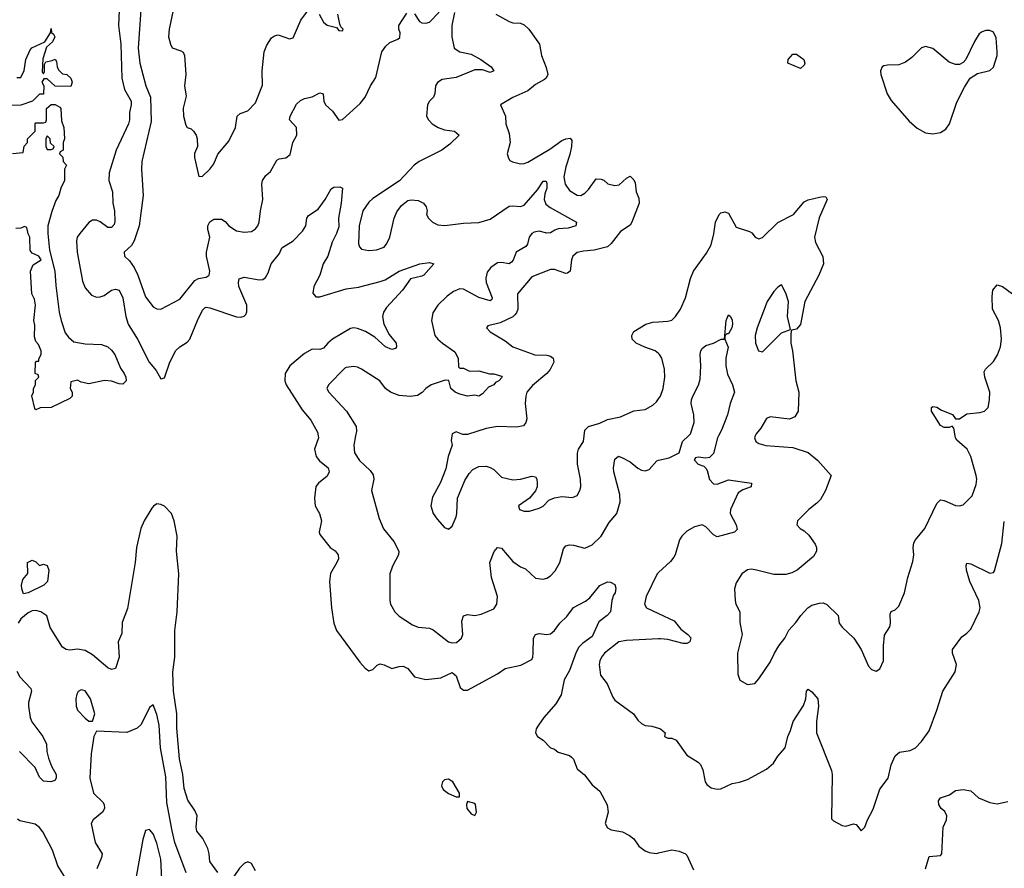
# Model space of a CAD drawing. Header units: inches. Extents: x 1834610 to 2027685, y 642842 to 774116.
# Tile 628 of 632: x 2016624 to 2021827, y 757713 to 762200. Entities that reach past the tile are written whole.
import ezdxf

# ---------------------------------------------------------------- set-up
doc = ezdxf.new("R2010")
doc.units = ezdxf.units.IN
doc.header["$MEASUREMENT"] = 0
for name, color, linetype in [('C0715', 7, 'Continuous'), ('C0716', 7, 'Continuous'), ('C0725', 7, 'Continuous'), ('C0726', 7, 'Continuous')]:
    doc.layers.add(name, color=color, linetype=linetype)

msp = doc.modelspace()

# ---------------------------------------------------------------- linework, layer by layer
at = {"layer": 'C0715', "color": 5}
for points, elevation in [([(2018201.8, 760000), (2018203.6, 759990), (2018182, 759930), (2018190.2, 759890.2), (2018208.1, 759868.1), (2018254.3, 759830), (2018260.3, 759810), (2018250, 759786.6), (2018204.2, 759750), (2018190, 759731.6), (2018182.2, 759670), (2018186.3, 759630), (2018208.5, 759588.5), (2018218.5, 759550), (2018206.5, 759490), (2018210, 759477.3), (2018265.3, 759410), (2018291.1, 759391.1), (2018307, 759370), (2018308.8, 759350), (2018301.1, 759330), (2018267.2, 759272.8), (2018262, 759230), (2018271.4, 759090), (2018284.4, 759010), (2018298.4, 758970), (2018422.5, 758802.5), (2018450, 758770.8), (2018470, 758757.3), (2018490, 758764), (2018512.8, 758787.2), (2018530, 758793.7), (2018550, 758788.9), (2018590, 758769.1), (2018630, 758780.7), (2018650, 758781.2), (2018674.9, 758770), (2018710, 758726.4), (2018770, 758711.6), (2018850, 758720.3), (2018910, 758748.4), (2018931.2, 758731.1), (2018952.7, 758670), (2018970, 758655.8), (2018990, 758655.6), (2019150, 758742.2), (2019190, 758769.2), (2019272.7, 758787.3), (2019330, 758818), (2019336.4, 758830), (2019338.5, 758850), (2019338.7, 758930), (2019349.2, 758950), (2019370, 758954), (2019410, 758948.8), (2019430, 758953.7), (2019450, 758970.3), (2019478, 759010), (2019515.2, 759044.8), (2019550, 759092.8), (2019614.1, 759125.9), (2019637.3, 759142.7), (2019690, 759207.7), (2019730, 759227.3), (2019746, 759226), (2019770, 759214), (2019774, 759194), (2019770.4, 759170.4), (2019761.8, 759158.2), (2019753.4, 759130), (2019746.4, 759070), (2019728.7, 759050), (2019684.2, 759015.8), (2019650, 758938.4), (2019597.5, 758902.5), (2019578.1, 758881.9), (2019564.2, 758855.8), (2019530, 758759.8), (2019501.6, 758710), (2019486, 758630), (2019456.9, 758583.1), (2019393.4, 758510), (2019365.5, 758470), (2019354, 758450), (2019350.8, 758430), (2019361, 758410), (2019391.3, 758390), (2019430, 758351), (2019450, 758344), (2019470, 758326.8), (2019530, 758310.5), (2019541.1, 758301.1), (2019550.3, 758290.3), (2019570, 758238.8), (2019608.1, 758208.1), (2019650, 758154.8), (2019690, 758121), (2019728.1, 758048.1), (2019734, 758010), (2019717.6, 757950), (2019730, 757926.7), (2019750, 757916.5), (2019810, 757905.7), (2019846.7, 757886.7), (2019869, 757869), (2019896.4, 757830), (2019930, 757805.7), (2019950, 757797), (2019990, 757792.2), (2020000, 757794.5)], 240), ([(2018399.7, 760000), (2018390.1, 759950), (2018394.1, 759910), (2018419.3, 759870), (2018476.9, 759816.9), (2018492.8, 759792.8), (2018495.3, 759770), (2018483.5, 759710), (2018523.4, 759563.4), (2018547.6, 759507.6), (2018601.6, 759441.6), (2018627.1, 759390), (2018625.8, 759370), (2018594.4, 759310), (2018581.1, 759270), (2018579.6, 759130), (2018584.6, 759110), (2018607, 759070), (2018630, 759046.4), (2018700.2, 759000.2), (2018730, 758988.8), (2018790, 758982.3), (2018810, 758974.4), (2018890, 758911), (2018910, 758904.8), (2018932.1, 758907.9), (2018959.6, 758930), (2018966.8, 758950), (2018960.7, 759019.3), (2018970, 759048.5), (2018990, 759054.3), (2019030, 759050.3), (2019063.3, 759056.7), (2019130, 759084.9), (2019146, 759110), (2019149.7, 759150), (2019118.3, 759250), (2019108.4, 759330), (2019130.9, 759389.1), (2019149.6, 759410), (2019170, 759406.4), (2019230, 759334.9), (2019270, 759308), (2019296.3, 759296.3), (2019350, 759247), (2019390, 759242.6), (2019410, 759247.4), (2019430, 759259.5), (2019454.8, 759285.2), (2019479.3, 759330), (2019497.6, 759402.4), (2019510, 759418.7), (2019530, 759423.1), (2019550, 759421.5), (2019610, 759406.3), (2019650, 759423.6), (2019697.7, 759470), (2019738.4, 759541.6), (2019779.2, 759590), (2019796.8, 759650), (2019796.5, 759690), (2019764.1, 759810), (2019762.2, 759830), (2019770, 759876.3), (2019788.6, 759891.4), (2019810, 759884.2), (2019850, 759862.2), (2019890, 759829.3), (2019910, 759818.2), (2019930, 759814), (2019950, 759822), (2019991.6, 759868.4), (2020000, 759870.4)], 260), ([(2018908.7, 760000), (2018904.2, 759975.8), (2018908.8, 759950), (2018887.9, 759890), (2018875.4, 759824.6), (2018847.2, 759752.8), (2018804.9, 759675.1), (2018797.4, 759630), (2018809, 759590), (2018830, 759559.1), (2018870, 759516), (2018890, 759506.8), (2018910, 759522.8), (2018930, 759571), (2018935.1, 759590), (2018938.5, 759670), (2018975.8, 759764.2), (2018999.2, 759800.8), (2019018.5, 759821.5), (2019050, 759838.4), (2019090, 759838.9), (2019110, 759832.9), (2019130, 759821.3), (2019170, 759781.6), (2019230, 759768), (2019270, 759770.5), (2019330, 759787.3), (2019350, 759782.8), (2019357.1, 759770), (2019359.5, 759750), (2019358, 759730), (2019350, 759709.4), (2019318.4, 759670), (2019260.4, 759630), (2019265.3, 759610), (2019290, 759600.7), (2019317.8, 759602.2), (2019370, 759616.5), (2019390, 759628.5), (2019421.2, 759658.8), (2019450, 759672.3), (2019490, 759679.1), (2019546.2, 759673.8), (2019570, 759683.8), (2019585.1, 759710), (2019589.7, 759730.3), (2019587.6, 759770), (2019572.2, 759850), (2019572.7, 759907.3), (2019578, 759930), (2019603.1, 759970), (2019606.9, 760000)], 280), ([(2017671.2, 757691.2), (2017628.6, 757750), (2017625.6, 757790), (2017618.1, 757818.1), (2017591.4, 757871.4), (2017561.3, 757910), (2017557, 757930), (2017562.3, 757990), (2017550, 758018.3), (2017513.8, 758073.8), (2017494.4, 758134.4), (2017485.9, 758210), (2017468.1, 758291.9), (2017454.1, 758454.1), (2017455.2, 758530), (2017437.2, 758650), (2017433.2, 758750), (2017443.6, 758830), (2017444.1, 758970), (2017457.1, 759070), (2017465.1, 759270), (2017452.5, 759390), (2017457.1, 759470), (2017441, 759550), (2017426.2, 759590), (2017390, 759627.8), (2017370, 759637.5), (2017350, 759640.5), (2017331.5, 759628.5), (2017323.1, 759616.9), (2017281.5, 759550), (2017264.2, 759510), (2017242.3, 759410), (2017235.4, 759330), (2017193.4, 759086.6), (2017166.3, 759013.7), (2017164.5, 758955.5), (2017145.3, 758910), (2017150.2, 758830), (2017130, 758769.5), (2017110, 758763.6), (2017090, 758772.6), (2017010, 758841.4), (2016970, 758864.8), (2016930, 758871.9), (2016890, 758867.4), (2016870, 758869.8), (2016850, 758882.7), (2016785.8, 758985.8), (2016767.3, 759047.3), (2016735.4, 759070), (2016710, 759076.7), (2016690, 759074.2), (2016670, 759064.8), (2016630, 759032.6), (2016615.9, 759010)], 240), ([(2020000, 759276.6), (2019992.9, 759270), (2019934.3, 759150), (2019926.3, 759110), (2019937.1, 759090), (2020000, 759060.4)], 260), ([(2020000, 758926.7), (2019830, 758918.2), (2019790, 758910.9), (2019714.4, 758850), (2019698, 758830), (2019689.1, 758810), (2019686.5, 758790), (2019694.1, 758734.1), (2019727.9, 758687.9), (2019758.6, 758618.6), (2019770, 758602.4), (2019867.7, 758530), (2019890, 758497.3), (2019910, 758478), (2019930, 758468.4), (2019964.4, 758464.4), (2020000, 758453.5)], 260), ([(2016610, 758755.3), (2016625.5, 758725.5), (2016683.6, 758663.6), (2016687.3, 758650), (2016671.8, 758590), (2016671, 758570), (2016679.5, 758510), (2016688.3, 758488.3), (2016746.2, 758410), (2016766.7, 758370), (2016768.3, 758330), (2016775.9, 758295.9), (2016793, 758253), (2016817.4, 758210), (2016817, 758190), (2016810, 758178), (2016788.9, 758171.1), (2016750, 758174.7), (2016730, 758195.8), (2016706.6, 758246.6), (2016623.5, 758330)], 240), ([(2017503.4, 757690), (2017444.9, 757850), (2017430, 757912), (2017401.9, 758061.9), (2017397.4, 758197.4), (2017367.9, 758350), (2017362.3, 758470), (2017350, 758526), (2017330, 758578), (2017310, 758564), (2017266.1, 758473.9), (2017246, 758454), (2017190, 758431.1), (2017030, 758438), (2017016, 758410), (2017002, 758318), (2016995.3, 758190), (2017014.4, 758110), (2017063.7, 758063.7), (2017071, 758050), (2017071.8, 758030), (2017061.8, 758010), (2017012.9, 757970), (2017002.9, 757950), (2017024, 757850), (2017059.5, 757790), (2017056.9, 757770), (2017032.5, 757710)], 260), ([(2016861.8, 757670), (2016826.3, 757726.4), (2016797.8, 757810), (2016745.9, 757905.9), (2016730, 757928.3), (2016706.6, 757946.6), (2016625.1, 757965.1), (2016612.8, 757972.8)], 260), ([(2017384.5, 757484.5), (2017370, 757761.2), (2017350, 757846.6), (2017330, 757896.2), (2017310, 757918), (2017290, 757912.3), (2017274.8, 757865.2), (2017229.1, 757610)], 280), ([(2017870, 757699.7), (2017850, 757739.4), (2017830, 757748.2), (2017810, 757738.7), (2017786.5, 757713.5), (2017730, 757631.9)], 240)]:
    msp.add_lwpolyline(points, dxfattribs=dict(at, elevation=elevation))
for points, elevation in [([(2016730, 759314), (2016750, 759322), (2016770, 759314), (2016778, 759290), (2016772, 759230), (2016752, 759210), (2016670, 759169.6), (2016645.2, 759165.2), (2016635.3, 759190), (2016634, 759210), (2016640.2, 759239.8), (2016667.3, 759272.7), (2016666, 759330), (2016690, 759342), (2016710, 759334)], 220), ([(2016950, 758656.2), (2016932.8, 758647.2), (2016926.3, 758633.7), (2016921.1, 758610), (2016922, 758570), (2016930.4, 758550), (2016970, 758507.3), (2016990, 758491), (2017010, 758492), (2017020.9, 758530), (2016998.3, 758610), (2016970, 758651.8)], 260), ([(2018890, 758183.7), (2018870, 758180.9), (2018859.1, 758170), (2018853.4, 758150), (2018861.6, 758130), (2018890, 758108.9), (2018930, 758091), (2018948, 758092), (2018949, 758110), (2018914, 758170)], 240), ([(2018990, 758066), (2018984.7, 758050), (2018986.8, 758030), (2019010, 758001), (2019030, 757992), (2019039, 758010), (2019033.2, 758050), (2019030, 758055.3)], 240)]:
    msp.add_lwpolyline(points, close=True, dxfattribs=dict(at, elevation=elevation))
at = {"layer": 'C0716', "color": 5}
for points, elevation in [([(2017270.6, 762329.4), (2017250.1, 762049.9), (2017258.8, 761970), (2017290.8, 761850), (2017315.7, 761790), (2017318.3, 761661.7), (2017270.2, 761450.2), (2017268.4, 761410), (2017276.2, 761270), (2017255.6, 761110), (2017230.1, 761029.9), (2017214.7, 761005.3), (2017177.1, 760970), (2017178, 760950), (2017204.9, 760924.9), (2017229.1, 760889.1), (2017248.7, 760848.7), (2017290, 760734.9), (2017330, 760681.6), (2017350, 760670.4), (2017370, 760668.9), (2017470, 760722.6), (2017550, 760821), (2017570, 760832.3), (2017610, 760838.7), (2017625.1, 760850), (2017629.6, 760870.4), (2017611.5, 760950), (2017611.3, 760970), (2017629, 761050), (2017618, 761090), (2017618.5, 761110), (2017630, 761130.4), (2017650, 761145.7), (2017690, 761145.5), (2017710, 761133.4), (2017730.3, 761110), (2017770, 761084), (2017810, 761076.5), (2017850, 761080.8), (2017870, 761093.4), (2017882, 761110), (2017889.8, 761130), (2017896.1, 761190), (2017908.5, 761250), (2017903.5, 761330), (2017907.6, 761350), (2017924.4, 761375.6), (2017950, 761398), (2017982.5, 761457.5), (2017995.2, 761464.8), (2018030, 761470.2), (2018053.3, 761486.7), (2018068.5, 761550), (2018088.5, 761590), (2018086.6, 761630), (2018049.6, 761670), (2018053.3, 761690), (2018087.2, 761752.8), (2018107.8, 761772.2), (2018130, 761782.7), (2018170, 761792.4), (2018210, 761813), (2018222, 761810), (2018227.5, 761807.5), (2018231.9, 761770), (2018239.7, 761750), (2018276.9, 761716.9), (2018310, 761668.9), (2018330, 761673.1), (2018423.5, 761756.5), (2018450.5, 761789.5), (2018478.5, 761850), (2018505.8, 761894.2), (2018537.6, 762030), (2018559.8, 762060.2), (2018580.7, 762079.3), (2018623, 762097), (2018633.7, 762106.3), (2018635.4, 762130), (2018627.6, 762150), (2018627.8, 762170), (2018670, 762234.9)], 260), ([(2017435.3, 762250), (2017413.7, 762150), (2017410.4, 762110), (2017420.5, 762070), (2017430, 762051), (2017475.9, 762035.9), (2017487.7, 762027.7), (2017495.5, 762010), (2017501.7, 761910), (2017494.9, 761850), (2017504.8, 761795.2), (2017488, 761732), (2017490.2, 761690), (2017501.7, 761641.7), (2017510, 761630.7), (2017530, 761622.8), (2017542.8, 761610), (2017556.3, 761590), (2017562, 761570), (2017564, 761530), (2017548, 761492), (2017547.9, 761472.1), (2017571, 761371), (2017590, 761373), (2017630, 761410.4), (2017650, 761438.4), (2017671.7, 761488.3), (2017730, 761558.4), (2017765.6, 761630), (2017774, 761690), (2017790, 761703.1), (2017830, 761718.5), (2017870, 761759.6), (2017906.6, 761853.4), (2017906.1, 761930), (2017916.1, 762030), (2017930, 762065.7), (2017955.6, 762104.4), (2017970, 762114.9), (2017990, 762119.5), (2018050, 762098.8), (2018070, 762104.4), (2018110, 762198), (2018170, 762278)], 280), ([(2017149.6, 762250), (2017147.3, 762170), (2017159.6, 762070), (2017163.3, 761890), (2017178.3, 761830), (2017213.4, 761770), (2017213.5, 761750), (2017204.7, 761710), (2017204.4, 761670), (2017199.6, 761650), (2017133.5, 761510), (2017097.7, 761390), (2017096.1, 761350), (2017114.3, 761290), (2017116.8, 761230), (2017125.3, 761190), (2017126.6, 761133.4), (2017123, 761117), (2017110, 761100.9), (2017090, 761101.6), (2017050, 761131.4), (2017030, 761140.3), (2017010, 761140.3), (2016990, 761127.1), (2016942.2, 761070), (2016928.8, 761050), (2016923.8, 761030), (2016928.4, 760971.6), (2016956.8, 760816.8), (2016970, 760781.7), (2017003.4, 760743.4), (2017030, 760733.2), (2017050, 760734.3), (2017070, 760742), (2017110.2, 760770.2), (2017130, 760775.9), (2017150, 760770.2), (2017169.1, 760729.1), (2017186.1, 760630), (2017198.3, 760590), (2017246.2, 760510), (2017309, 760390), (2017345.1, 760345.1), (2017370, 760300.7), (2017390, 760307.3), (2017417, 760390), (2017449.9, 760450.1), (2017470, 760470.2), (2017510, 760495.8), (2017524.2, 760510), (2017563.4, 760610), (2017590, 760663.6), (2017603.5, 760676.5), (2017610, 760680.2), (2017630, 760675.7), (2017770, 760628.9), (2017793.4, 760626.6), (2017810, 760632), (2017818.7, 760641.3), (2017825.5, 760654.5), (2017824.2, 760690), (2017783.2, 760790), (2017780.3, 760810), (2017784.2, 760830), (2017810, 760838), (2017890, 760824.3), (2017910, 760826.5), (2017923.4, 760836.6), (2017937.7, 760862.3), (2017952.9, 760910), (2017996.6, 760963.4), (2018010, 760993.4), (2018069.3, 761030.7), (2018118, 761082), (2018136.4, 761110), (2018140.9, 761150), (2018150, 761164.9), (2018201.4, 761198.6), (2018239.3, 761250), (2018270, 761306), (2018284.8, 761315.2), (2018316.8, 761316.8), (2018330.7, 761310), (2018323.7, 761230), (2018309.1, 761150.9), (2018310, 761104), (2018299, 761070), (2018275.6, 761024.4), (2018252.6, 760950), (2018228.6, 760910), (2018210.6, 760849.4), (2018178.8, 760790), (2018173.3, 760753.3), (2018190, 760734), (2018210, 760734.6), (2018350, 760777.6), (2018414.1, 760785.9), (2018530, 760815), (2018555.3, 760824.7), (2018630, 760870.2), (2018738, 760910), (2018790, 760916.3), (2018812, 760910), (2018760.7, 760850), (2018750, 760843.6), (2018690, 760829.6), (2018646.5, 760770), (2018562.2, 760677.8), (2018547.2, 760652.8), (2018542.2, 760630), (2018549.3, 760590), (2018576.1, 760536.1), (2018614.4, 760490), (2018615.5, 760470), (2018610, 760461.2), (2018590, 760455.6), (2018557, 760470), (2018500.9, 760520.9), (2018450.9, 760550.9), (2018410, 760567.7), (2018390, 760571.4), (2018372.2, 760567.8), (2018277.8, 760510), (2018252.8, 760490), (2018230, 760463.1), (2018210, 760456.8), (2018170, 760457.2), (2018130, 760435), (2018051.4, 760370), (2018026.9, 760330), (2018025.4, 760290), (2018032.9, 760270), (2018117.5, 760137.5), (2018162.8, 760082.8), (2018198.5, 760018.5), (2018201.8, 760000)], 240), ([(2018206.7, 762230), (2018230, 762187.2), (2018250, 762171.2), (2018298.3, 762158.3), (2018310, 762142.8), (2018330, 762141), (2018334.5, 762150), (2018322, 762162), (2018316.6, 762176.6), (2018305.3, 762230)], 280), ([(2018921.2, 762238.7), (2018907.7, 762170), (2018908.6, 762108.6), (2018920.3, 762050), (2018950, 762030.2), (2019010, 762017.6), (2019062, 761990), (2019115.6, 761950), (2019130.2, 761929.8), (2019110, 761921), (2019070, 761935.1), (2019030, 761934.6), (2018930, 761894), (2018857.1, 761882.9), (2018832.4, 761867.6), (2018821.7, 761850), (2018817.6, 761810), (2018810.2, 761790), (2018790.4, 761770), (2018779.5, 761750), (2018774.4, 761690), (2018783.8, 761670), (2018804.4, 761650), (2018834.9, 761630), (2018870, 761618.2), (2018922.8, 761610), (2018946, 761590), (2018898.1, 761541.9), (2018855.3, 761510), (2018734.9, 761450), (2018709.3, 761430.7), (2018631.3, 761348.7), (2018490, 761255.1), (2018470, 761235.8), (2018438, 761190), (2018418.9, 761110), (2018414.4, 761014.4), (2018419.2, 760999.2), (2018430, 760987), (2018470, 760979.6), (2018510, 760982.6), (2018550, 760997.8), (2018564.2, 761015.8), (2018580.3, 761050), (2018603.8, 761150), (2018616.6, 761183.4), (2018642.1, 761217.8), (2018676, 761244.1), (2018692.7, 761247.3), (2018730, 761243.5), (2018758.7, 761230), (2018773.1, 761210), (2018776.9, 761190), (2018773.7, 761170), (2018784.4, 761150), (2018805.5, 761130), (2018834.5, 761114.5), (2018871.2, 761111.2), (2018970, 761124.2), (2019050, 761127.6), (2019110, 761145.7), (2019210, 761213.2), (2019230, 761216.2), (2019270, 761211.8), (2019290, 761220.2), (2019360.3, 761299.7), (2019390, 761346.7), (2019406.8, 761346.8), (2019410, 761334), (2019410.5, 761310), (2019400, 761280), (2019396.4, 761250), (2019405.1, 761225.1), (2019427.4, 761207.4), (2019566.8, 761130), (2019564, 761110), (2019521.8, 761098.2), (2019470, 761093.5), (2019452.2, 761087.8), (2019430, 761072.6), (2019410, 761072), (2019370, 761082.7), (2019343, 761077), (2019330.1, 761069.9), (2019316, 761050), (2019307.4, 761012.6), (2019299.3, 761000.7), (2019248.3, 760971.7), (2019231.9, 760928.1), (2019222.7, 760917.3), (2019210, 760908.8), (2019170, 760916.2), (2019150, 760913.8), (2019114.3, 760890), (2019094.5, 760865.5), (2019087.1, 760833), (2019090.1, 760810), (2019120.2, 760730), (2019118.8, 760721.2), (2019110, 760712.8), (2019050, 760730.5), (2018970, 760775.5), (2018950, 760776.5), (2018916.8, 760763.2), (2018882.6, 760737.4), (2018834.3, 760690), (2018806.7, 760650), (2018801.1, 760610), (2018818, 760530), (2018833.7, 760510), (2018858, 760490), (2018923.5, 760443.5), (2018940.7, 760410), (2018944, 760364), (2018950, 760358), (2018970, 760358), (2019002, 760342), (2019050, 760342.8), (2019107.3, 760327.3), (2019130, 760326.8), (2019170, 760314.8), (2019174, 760310), (2019156, 760290), (2019138.5, 760281.5), (2019130.6, 760270), (2019102.4, 760257.6), (2019070, 760221.2), (2019050, 760209.6), (2019030, 760215.3), (2018990, 760209.6), (2018950, 760219.3), (2018925.2, 760230), (2018902.7, 760250), (2018892.9, 760292.9), (2018873.3, 760293.3), (2018798.4, 760270), (2018770.4, 760250), (2018751.9, 760228.2), (2018726.1, 760213.9), (2018690, 760207.8), (2018630, 760213), (2018583.4, 760230), (2018558, 760250), (2018527.1, 760290), (2018430, 760353.1), (2018410, 760362.8), (2018390, 760366), (2018350, 760361.4), (2018343, 760357), (2018255.5, 760270), (2018248.2, 760250), (2018258.4, 760230), (2018350.6, 760130.6), (2018401.9, 760050), (2018404.3, 760024.3), (2018399.7, 760000)], 260), ([(2018710, 762230.7), (2018736.3, 762190), (2018750, 762182.6), (2018770, 762181.1), (2018790, 762187.2), (2018840.2, 762239.8)], 260), ([(2019141.1, 762230), (2019210, 762190.2), (2019230, 762183.2), (2019270, 762182.2), (2019290, 762173.4), (2019315.5, 762150), (2019371.5, 762070), (2019380.9, 762010), (2019407.1, 761947.1), (2019414.7, 761910), (2019405.5, 761890), (2019397, 761883), (2019350, 761857.3), (2019310, 761823.7), (2019230, 761788.6), (2019164.4, 761750), (2019191.2, 761690), (2019192.8, 761650), (2019210, 761598), (2019215.9, 761550), (2019200.3, 761490), (2019207.2, 761467.2), (2019215.1, 761455.1), (2019227.6, 761447.6), (2019270, 761438.5), (2019290, 761439), (2019310, 761445.8), (2019425.2, 761514.8), (2019490, 761561.2), (2019510, 761570.5), (2019533.6, 761573.6), (2019541.9, 761561.8), (2019541, 761530), (2019532.1, 761487.9), (2019510, 761422.4), (2019500.4, 761370), (2019507.6, 761330), (2019530, 761296.2), (2019570, 761272), (2019590, 761271.1), (2019610, 761282.2), (2019630, 761302), (2019670, 761358.4), (2019697.6, 761357.6), (2019711.7, 761351.7), (2019731.7, 761331.7), (2019770, 761323.2), (2019792.3, 761327.7), (2019830, 761362), (2019850, 761373.1), (2019870, 761354), (2019877, 761337), (2019882.3, 761290), (2019896.1, 761256.1), (2019897.6, 761230), (2019859.7, 761130), (2019850, 761114.3), (2019799.4, 761080.6), (2019750, 761016.2), (2019730, 760998.6), (2019659.2, 760980.8), (2019603.1, 760976.9), (2019570, 760968.8), (2019547.8, 760950), (2019540.7, 760930), (2019533.1, 760870), (2019519.5, 760860.5), (2019510, 760858.5), (2019450, 760879.2), (2019430, 760879.1), (2019330, 760839.8), (2019255.4, 760750), (2019255.9, 760670), (2019249.4, 760650), (2019240.6, 760639.4), (2019230, 760629.1), (2019162.5, 760597.5), (2019098.8, 760581.2), (2019090.8, 760570), (2019110.8, 760550), (2019190, 760502.3), (2019230.4, 760470), (2019347.3, 760427.3), (2019410, 760426.5), (2019430, 760420.7), (2019443.6, 760410), (2019446.4, 760390), (2019427.2, 760350), (2019409.3, 760330), (2019333.4, 760266.6), (2019304.8, 760230), (2019298.7, 760210), (2019295.9, 760170), (2019303.8, 760090), (2019299.6, 760070), (2019287.3, 760052.7), (2019250, 760045), (2019150, 760049.8), (2019090, 760038.7), (2018990, 760006), (2018966.2, 760006.2), (2018930, 760020.9), (2018910.5, 760009.5), (2018908.7, 760000)], 280), ([(2016610, 761894), (2016630, 761894), (2016648.7, 761931.3), (2016657.2, 761990), (2016680.2, 762039.8), (2016688.7, 762051.3), (2016758, 762082), (2016788, 762130), (2016790, 762154), (2016792.7, 762132.7), (2016803.6, 762123.6), (2016810.9, 762109.1), (2016798, 762082), (2016765.4, 762054.6), (2016746.4, 761993.6), (2016743.6, 761923.6), (2016750, 761914), (2016756.4, 761923.6), (2016756.4, 761963.6), (2016762, 761978), (2016796.4, 761983.6), (2016811.6, 761991.6), (2016819.6, 761979.6), (2016822, 761950), (2016830, 761934), (2016850, 761914), (2016874, 761910), (2016894, 761890), (2016902, 761870), (2016894, 761846), (2016811.6, 761848.4), (2016770, 761888), (2016752.7, 761887.3), (2016742, 761870), (2016752, 761850), (2016750, 761806), (2016730, 761806), (2016691.3, 761768.7), (2016631.2, 761748.9), (2016570, 761746)], 220), ([(2016587.3, 761492.7), (2016642, 761498), (2016648.4, 761531.6), (2016666, 761550), (2016666, 761570), (2016706, 761610), (2016706, 761650), (2016710, 761654), (2016750, 761654), (2016762, 761658), (2016766, 761670), (2016766, 761730), (2016790, 761752), (2016811.6, 761751.6), (2016836.9, 761736.9), (2016842, 761730), (2016845.4, 761665.4), (2016858, 761630), (2016862, 761570), (2016854, 761550), (2016854, 761510), (2016838, 761502), (2016834, 761490), (2016852.7, 761472.7), (2016854, 761450), (2016872, 761430), (2016862, 761410), (2016862, 761350), (2016842, 761310), (2016831.3, 761271.3), (2016815.3, 761244.7), (2016794.4, 761185.6), (2016774, 761110), (2016773.4, 761070), (2016782, 760982), (2016810.4, 760870), (2016815.3, 760795.3), (2016833.2, 760653.2), (2016842.8, 760610), (2016865.2, 760545.2), (2016882, 760522), (2016910, 760496), (2016970, 760486), (2017056.5, 760483.5), (2017090, 760470.4), (2017110, 760452.7), (2017127.7, 760430), (2017156.7, 760356.7), (2017176.4, 760330), (2017184.9, 760310), (2017186.8, 760290), (2017170, 760273.2), (2017150, 760274), (2017110, 760288.7), (2017073.2, 760293.2), (2016990, 760274), (2016950, 760284), (2016930, 760294), (2016894, 760286), (2016892, 760250), (2016902, 760230), (2016902, 760210), (2016890, 760198), (2016790, 760148.7), (2016732.7, 760147.3), (2016710, 760138), (2016704, 760144), (2016689, 760211), (2016698, 760230), (2016698, 760250), (2016708, 760270), (2016708.4, 760291.6), (2016726, 760310), (2016722, 760322), (2016706, 760330), (2016707.3, 760387.3), (2016714, 760394), (2016726, 760394), (2016726, 760406), (2016738, 760430), (2016738, 760450), (2016723.1, 760483.1), (2016710, 760498), (2016703.2, 760523.2), (2016704.7, 760584.7), (2016699, 760610), (2016708.7, 760690), (2016702, 760722), (2016689.2, 760750), (2016682, 760870), (2016696.4, 760903.6), (2016738, 760930), (2016726, 760950), (2016690, 760966), (2016680.4, 760980.4), (2016678, 761050), (2016668.4, 761068.4), (2016662, 761102), (2016650, 761106), (2016630, 761098), (2016603.6, 761096.4)], 220), ([(2020000, 760434.9), (2019982, 760450), (2019928.2, 760468.2), (2019881.7, 760490), (2019860.3, 760510), (2019858.4, 760530), (2019870, 760551.2), (2019933.3, 760590), (2019970, 760601.5), (2020000, 760602.9)], 280), ([(2019606.9, 760000), (2019610.8, 760030), (2019630.4, 760049.5), (2019690, 760067.4), (2019730, 760086.8), (2019799.5, 760100.5), (2019870, 760132.4), (2019930, 760138.3), (2019970, 760161.5), (2019990, 760180.3), (2020000, 760195.3)], 280)]:
    msp.add_lwpolyline(points, dxfattribs=dict(at, elevation=elevation))
at = {"layer": 'C0716', "color": 5, "elevation": 220}
msp.add_lwpolyline([(2016770, 761586), (2016762, 761570), (2016762, 761530), (2016770, 761514), (2016790, 761514), (2016802, 761518), (2016806, 761530), (2016787.3, 761547.3), (2016786, 761570)], close=True, dxfattribs=at)
at = {"layer": 'C0725', "color": 5}
for points, elevation in [([(2020317.1, 760000), (2020311.1, 759988.9), (2020290, 759906.6), (2020270, 759885.1), (2020250, 759881.7), (2020210, 759886.9), (2020196.1, 759883.9), (2020187.6, 759872.4), (2020209.2, 759850), (2020239.1, 759839.1), (2020249.3, 759829.3), (2020256.9, 759816.9), (2020269, 759769.1), (2020290, 759746.3), (2020310, 759744.7), (2020370, 759767.8), (2020491, 759750), (2020490.4, 759730), (2020445.1, 759714.9), (2020421.7, 759698.3), (2020379.7, 759610), (2020379.3, 759590), (2020410.2, 759530), (2020416.1, 759503.9), (2020401, 759490), (2020310, 759465.6), (2020290, 759476.1), (2020250, 759518.2), (2020230, 759528.7), (2020190, 759519.3), (2020150, 759496.1), (2020122.8, 759470), (2020110.2, 759450), (2020088.4, 759370), (2020081.5, 759358.5), (2020063.9, 759336.1), (2020000, 759276.6)], 260), ([(2020000, 759870.4), (2020056.2, 759883.8), (2020109.6, 759910.3), (2020127.1, 759970), (2020159, 760000)], 260), ([(2020511, 760000), (2020506.8, 759990), (2020513.4, 759970), (2020530, 759959.5), (2020567.8, 759947.8), (2020710, 759938), (2020790, 759911.7), (2020841.3, 759870), (2020912, 759790), (2020882, 759710), (2020856.3, 759663.7), (2020837, 759643), (2020794, 759610), (2020734.4, 759550), (2020730.5, 759530), (2020747.7, 759510), (2020770, 759497), (2020794, 759474), (2020827.3, 759427.3), (2020834.6, 759410), (2020835.3, 759390), (2020819, 759361), (2020733, 759290), (2020704.8, 759275.2), (2020673.1, 759266.9), (2020610, 759267.1), (2020510, 759292.1), (2020490, 759294.7), (2020470, 759291.1), (2020440.3, 759270), (2020410, 759222.7), (2020401.6, 759190), (2020405.2, 759130), (2020409.1, 759110), (2020429.3, 759070), (2020430, 759012), (2020442, 758950), (2020417.6, 758850), (2020419.3, 758739.3), (2020430, 758707.3), (2020470, 758684.9), (2020509.3, 758690.7), (2020530, 758714.8), (2020590, 758804), (2020612.4, 758850), (2020636, 758890), (2020667.1, 758930), (2020688.3, 758971.7), (2020726.4, 759013.6), (2020751.4, 759050), (2020789.8, 759090.2), (2020810, 759103.7), (2020850, 759115.3), (2020870, 759116.9), (2020890, 759108.4), (2020948.8, 759050), (2020954, 759010), (2020970, 758988), (2021032.7, 758930), (2021070.4, 758870), (2021110, 758782.8), (2021125.1, 758765.1), (2021150, 758754.8), (2021170, 758767.3), (2021189.7, 758810.3), (2021188.8, 758890), (2021193.9, 758946.1), (2021222.4, 758990), (2021226.6, 759010), (2021223.3, 759056.7), (2021229.7, 759070.3), (2021250, 759080.3), (2021270, 759099.3), (2021299.8, 759170), (2021318.2, 759250), (2021344.6, 759335.4), (2021349.2, 759370), (2021344.8, 759410), (2021350, 759434), (2021358.4, 759450), (2021407.8, 759510), (2021470, 759642), (2021490, 759661), (2021510, 759658), (2021570, 759631.8), (2021590, 759628.9), (2021610, 759634.4), (2021657.8, 759682.2), (2021678.2, 759741.8), (2021681.8, 759770), (2021678.2, 759790), (2021649.8, 759889.8), (2021630.9, 759930), (2021576.5, 759976.5), (2021569.7, 759990), (2021568, 760000)], 280), ([(2020000, 758453.5), (2020010.4, 758450.3), (2020034.8, 758430), (2020031, 758410), (2020050, 758400.5), (2020070, 758401.6), (2020094, 758390), (2020150, 758310.8), (2020210, 758274.8), (2020221.3, 758261.3), (2020233.7, 758233.7), (2020246, 758170), (2020255.6, 758155.6), (2020279, 758139), (2020310, 758132.2), (2020330, 758134), (2020390, 758161.3), (2020428, 758168), (2020470, 758183.1), (2020570, 758237), (2020608, 758270), (2020630, 758306), (2020669.7, 758350), (2020682.6, 758410), (2020697.6, 758442.4), (2020711.2, 758490), (2020766.6, 758573.4), (2020778.3, 758610), (2020782, 758650), (2020790, 758660.7), (2020810, 758646.8), (2020841.6, 758610), (2020845.3, 758570), (2020834.4, 758490), (2020834.9, 758430), (2020914.4, 758230), (2020917.6, 758210), (2020914.9, 757974.9), (2020924.8, 757964.8), (2020970, 757939.6), (2020990, 757936.9), (2021030, 757948.2), (2021044.9, 757944.9), (2021070, 757910.6), (2021090, 757930.8), (2021104.7, 757970), (2021134.4, 758025.6), (2021169, 758131), (2021213.6, 758190), (2021230, 758261), (2021251.3, 758308.7), (2021273.1, 758326.9), (2021330, 758336.4), (2021358, 758350), (2021390, 758383.8), (2021430, 758439.3), (2021471.4, 758550), (2021502, 758650), (2021568.1, 758751.9), (2021574.5, 758790), (2021553.3, 758850), (2021553.6, 758870), (2021602.7, 758937.3), (2021630, 758955.8), (2021650, 758977.1), (2021695.2, 759070), (2021699.8, 759090), (2021693.4, 759130), (2021645.9, 759230), (2021626.8, 759290), (2021625.1, 759314.9), (2021630, 759326), (2021650, 759323.1), (2021750, 759274.4), (2021770, 759277.3), (2021774.6, 759285.4), (2021813.8, 759430), (2021827.3, 759547.3)], 260), ([(2020000, 759060.4), (2020081.9, 759021.9), (2020117.6, 758977.6), (2020154.9, 758950), (2020171.3, 758931.3), (2020166, 758910), (2020150, 758902), (2020130, 758902), (2020050, 758923), (2020010, 758927.2), (2020000, 758926.7)], 260), ([(2021411.3, 757710), (2021430, 757776.3), (2021490, 757780.4), (2021497.4, 757790), (2021505, 757930), (2021522.4, 757970), (2021523.1, 757990), (2021513.6, 758013.6), (2021494, 758030), (2021480.5, 758050), (2021478.9, 758070), (2021490, 758086), (2021537.7, 758102.3), (2021570, 758125.5), (2021610, 758130.4), (2021650, 758123), (2021690, 758086.4), (2021750, 758062), (2021790, 758054.9), (2021846.4, 758066.4)], 240), ([(2020000, 757794.5), (2020070.5, 757810.5), (2020110, 757804), (2020142, 757790), (2020150, 757782), (2020184.7, 757704.7)], 240)]:
    msp.add_lwpolyline(points, dxfattribs=dict(at, elevation=elevation))
at = {"layer": 'C0726', "color": 5}
for points, elevation in [([(2021750, 762142.7), (2021730, 762142.7), (2021710, 762136.4), (2021695, 762125), (2021670, 762085.1), (2021624.2, 761990), (2021610, 761973.3), (2021590, 761962.7), (2021570, 761962.4), (2021535.3, 761975.3), (2021450, 762047.2), (2021410, 762058.9), (2021390, 762050.8), (2021339.2, 762000.8), (2021304.8, 761975.2), (2021270, 761962), (2021210, 761960.3), (2021190, 761956.4), (2021181.1, 761950), (2021172.8, 761930), (2021174.4, 761910), (2021208.7, 761808.7), (2021230, 761773.1), (2021323.7, 761663.7), (2021366.1, 761626.1), (2021410, 761602.3), (2021450, 761596.5), (2021490, 761603.8), (2021518.3, 761621.7), (2021538, 761650), (2021575.7, 761764.3), (2021616.1, 761843.9), (2021646.3, 761890), (2021685.2, 761914.8), (2021750, 761931.6), (2021770, 761948.8), (2021789.1, 762010), (2021789.8, 762029.8), (2021783.9, 762104), (2021770, 762134.3)], 320), ([(2020750, 761941.6), (2020683.7, 761970), (2020685.1, 761990), (2020710, 762017.3), (2020730, 762016.9), (2020768.6, 761990), (2020772.6, 761970), (2020770, 761959)], 280), ([(2020650, 760799), (2020630, 760785.1), (2020610, 760763), (2020573.6, 760710), (2020520.7, 760570), (2020511.3, 760530), (2020512.9, 760490), (2020528.5, 760448.5), (2020550, 760443.1), (2020650, 760543.6), (2020698, 760562), (2020682.2, 760630), (2020686.6, 760710), (2020673.3, 760753.3)], 280)]:
    msp.add_lwpolyline(points, close=True, dxfattribs=dict(at, elevation=elevation))
for points, elevation in [([(2020000, 760602.9), (2020050, 760605.4), (2020070, 760612.1), (2020090, 760630.2), (2020115.4, 760670), (2020142.9, 760730), (2020168.6, 760831.4), (2020184.2, 760870), (2020253.8, 760966.2), (2020278.7, 761010), (2020292.3, 761067.7), (2020300.3, 761130), (2020321.3, 761170), (2020330, 761178.7), (2020350, 761183.7), (2020370, 761176.4), (2020410, 761103), (2020480.7, 761080.7), (2020492.8, 761072.8), (2020510, 761050.7), (2020530, 761040.5), (2020550, 761048.4), (2020630, 761128.1), (2020713.7, 761170), (2020770, 761237.8), (2020790, 761248.1), (2020850, 761262.3), (2020870, 761266), (2020883.5, 761263.5), (2020890.3, 761250), (2020848.5, 761151.5), (2020824.7, 761050), (2020830, 761022.8), (2020868.2, 760948.2), (2020871.7, 760910), (2020847.6, 760850), (2020772.4, 760710), (2020750, 760589), (2020730, 760564), (2020702, 760558), (2020699.6, 760540.4), (2020698.8, 760490), (2020708.3, 760448.3), (2020726, 760290), (2020740.8, 760230), (2020737.6, 760130), (2020719.7, 760100.3), (2020692.6, 760087.4), (2020590, 760099.8), (2020570, 760090.9), (2020540, 760040), (2020515.3, 760010), (2020511, 760000)], 280), ([(2021568, 760000), (2021560.7, 760040.7), (2021551.6, 760051.6), (2021535.8, 760044.2), (2021510, 760043.1), (2021490, 760055.1), (2021442, 760130), (2021442.7, 760150), (2021450, 760154), (2021470, 760152), (2021495.8, 760135.8), (2021552.9, 760112.9), (2021570, 760090.4), (2021590, 760090.3), (2021630, 760116.5), (2021697.3, 760122.7), (2021722.7, 760130), (2021742, 760150), (2021749.8, 760190), (2021750.8, 760230), (2021723.5, 760310), (2021721.6, 760338.4), (2021727.1, 760352.9), (2021770, 760392), (2021792, 760428), (2021806.2, 760470), (2021811.6, 760510), (2021807, 760570), (2021797, 760610), (2021764.5, 760670), (2021762.7, 760737.3), (2021766.3, 760770), (2021790, 760798.3), (2021817.1, 760790), (2021870, 760750.4)], 280), ([(2020159, 760000), (2020169.8, 760010.2), (2020188.7, 760070), (2020187.2, 760110), (2020173, 760170), (2020174.7, 760190), (2020180.5, 760210), (2020211.9, 760268.2), (2020219.8, 760300.2), (2020223.5, 760370), (2020219.3, 760430), (2020223.1, 760450), (2020230, 760462), (2020250, 760477.3), (2020291, 760489), (2020331.6, 760511.6), (2020348.4, 760511.6), (2020358, 760610), (2020370, 760638.8), (2020381, 760630), (2020390, 760612), (2020391.4, 760590), (2020386.8, 760570), (2020370, 760539), (2020361, 760539), (2020351.1, 760528.9), (2020350.8, 760510), (2020368.7, 760468.7), (2020356.5, 760410), (2020355.8, 760370), (2020365.1, 760325.1), (2020391.3, 760270), (2020400.7, 760230), (2020378, 760170), (2020364.7, 760110), (2020333.2, 760030), (2020317.1, 760000)], 260), ([(2020000, 760195.3), (2020010, 760210.3), (2020025.4, 760250), (2020033.6, 760310), (2020031.5, 760351.5), (2020018.1, 760410), (2020005.8, 760430), (2020000, 760434.9)], 280)]:
    msp.add_lwpolyline(points, dxfattribs=dict(at, elevation=elevation))

doc.saveas('drawing.dxf')
